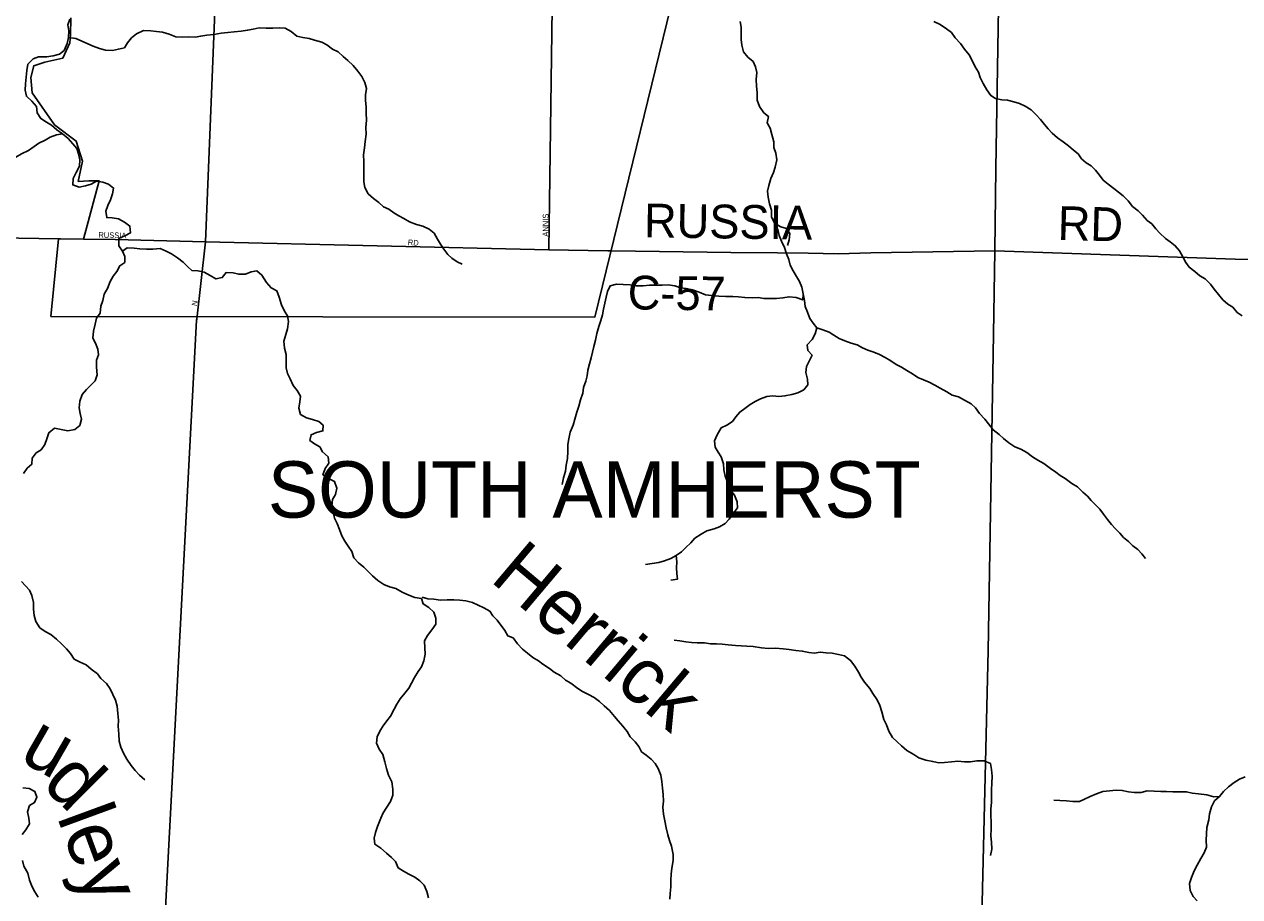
# Model space of a CAD drawing. Extents: x 1857828 to 2277390, y 930619 to 1324581.
# Drawn here: x 2037892 to 2048680, y 1210395 to 1218139 of the extents above; entities that cross this region are included whole.
import ezdxf

# ---------------------------------------------------------------- set-up
doc = ezdxf.new("R2010")
doc.units = 0
for name, color, linetype in [('GM_X_City_Street', 7, 'Continuous'), ('GM_X_City_Street_Text', 7, 'Continuous'), ('GM_X_Corporation', 7, 'Continuous'), ('GM_X_Corporation_Text', 7, 'Continuous'), ('GM_X_County_Road', 7, 'Continuous'), ('GM_X_County_Road_Text', 7, 'Continuous'), ('GM_X_Minor_River', 7, 'Continuous'), ('GM_X_Minor_River_Text', 7, 'Continuous'), ('GM_X_State_Route', 7, 'Continuous')]:
    doc.layers.add(name, color=color, linetype=linetype)

msp = doc.modelspace()

# ---------------------------------------------------------------- linework, layer by layer
at = {"layer": 'GM_X_City_Street'}
for points in [[(2042549, 1216137), (2042623, 1221498), (2042652, 1223599)], [(2039422, 1215523), (2039501, 1216208), (2039585, 1218324), (2039604, 1218659), (2039628, 1219114), (2039644, 1219425), (2039744, 1221515), (2039744, 1221526)], [(2038420, 1216232), (2038697, 1216228), (2039501, 1216208), (2042549, 1216137), (2043071, 1216128), (2043106, 1216128)]]:
    msp.add_lwpolyline(points, dxfattribs=at)
at = {"layer": 'GM_X_Corporation'}
msp.add_lwpolyline([(2044840, 1223247), (2042956, 1215539), (2038128, 1215546), (2038195, 1216236), (2038416, 1216233), (2038557, 1216750), (2038464, 1216750), (2038371, 1216744), (2038408, 1216924), (2038352, 1217103), (2038160, 1217246), (2037962, 1217531), (2037950, 1217667), (2037975, 1217772), (2038074, 1217803), (2038235, 1217840), (2038297, 1217976), (2038303, 1218045), (2038306, 1218196)], dxfattribs=at)
at = {"layer": 'GM_X_County_Road'}
for points in [[(2032586, 1216304), (2032612, 1216299), (2032654, 1216291), (2032688, 1216285), (2032747, 1216283), (2033038, 1216278), (2035383, 1216283), (2038195, 1216236), (2038214, 1216236)], [(2038214, 1216236), (2038416, 1216233), (2038420, 1216232)], [(2043106, 1216128), (2044164, 1216115), (2044577, 1216111), (2044849, 1216109), (2045117, 1216103), (2045407, 1216110), (2046506, 1216127)], [(2046506, 1216127), (2048640, 1216054), (2049006, 1216051), (2049292, 1216047), (2049598, 1216044), (2049915, 1216043), (2050453, 1216041), (2050976, 1216041), (2052033, 1216054), (2055846, 1215989), (2056808, 1215987), (2057088, 1215987), (2059001, 1216013), (2059118, 1216013), (2059284, 1216005), (2059445, 1215973), (2060294, 1215683), (2060319, 1215683)], [(2039037, 1208217), (2039421, 1215513), (2039422, 1215523)]]:
    msp.add_lwpolyline(points, dxfattribs=at)
at = {"layer": 'GM_X_Minor_River'}
for points in [[(2038296, 1218186), (2038278, 1218136), (2038287, 1218082), (2038285, 1218022), (2038273, 1217970), (2038245, 1217907), (2038205, 1217875), (2038147, 1217859), (2038089, 1217849), (2038019, 1217851), (2037969, 1217833), (2037923, 1217785), (2037913, 1217730), (2037907, 1217670), (2037902, 1217612), (2037898, 1217556), (2037910, 1217500), (2037958, 1217456), (2038000, 1217410), (2038006, 1217354), (2038038, 1217302), (2038088, 1217272), (2038133, 1217244), (2038181, 1217202), (2038231, 1217168), (2038281, 1217126), (2038323, 1217078), (2038357, 1217037), (2038373, 1216989), (2038385, 1216937), (2038383, 1216879), (2038352, 1216825), (2038326, 1216771), (2038322, 1216713), (2038380, 1216695), (2038434, 1216705), (2038486, 1216719), (2038532, 1216747), (2038590, 1216739), (2038640, 1216719), (2038684, 1216685), (2038674, 1216633), (2038656, 1216581), (2038632, 1216531), (2038616, 1216481), (2038623, 1216424), (2038673, 1216422), (2038727, 1216413), (2038781, 1216383), (2038829, 1216348), (2038833, 1216288), (2038783, 1216262), (2038731, 1216238), (2038731, 1216174), (2038763, 1216124), (2038785, 1216078), (2038785, 1216026), (2038740, 1215996), (2038714, 1215945), (2038680, 1215903), (2038650, 1215851), (2038632, 1215801), (2038602, 1215745), (2038590, 1215687), (2038572, 1215636), (2038564, 1215574), (2038533, 1215530), (2038521, 1215476), (2038505, 1215414), (2038501, 1215352), (2038525, 1215308), (2038545, 1215256), (2038549, 1215205), (2038533, 1215157), (2038532, 1215095), (2038540, 1215029), (2038520, 1214975), (2038484, 1214939), (2038444, 1214897), (2038404, 1214854), (2038386, 1214794), (2038378, 1214734), (2038387, 1214684), (2038399, 1214634), (2038385, 1214578), (2038341, 1214542), (2038277, 1214531), (2038219, 1214541), (2038159, 1214553), (2038109, 1214513), (2038091, 1214461), (2038073, 1214409), (2038041, 1214363), (2037997, 1214335), (2037961, 1214288), (2037958, 1214234), (2037916, 1214198), (2037884, 1214152)], [(2044246, 1218165), (2044256, 1218113), (2044256, 1218063), (2044256, 1218005), (2044260, 1217953), (2044277, 1217894), (2044313, 1217848), (2044361, 1217808), (2044383, 1217762), (2044393, 1217710), (2044388, 1217649), (2044390, 1217591), (2044396, 1217533), (2044396, 1217465), (2044419, 1217409), (2044455, 1217354), (2044497, 1217322), (2044487, 1217266), (2044514, 1217218), (2044528, 1217160), (2044544, 1217095), (2044544, 1217045), (2044562, 1216995), (2044573, 1216937), (2044557, 1216871), (2044541, 1216823), (2044517, 1216769), (2044500, 1216707), (2044490, 1216657), (2044496, 1216604), (2044508, 1216546), (2044525, 1216488), (2044525, 1216428), (2044553, 1216372), (2044581, 1216319), (2044592, 1216265), (2044612, 1216213), (2044640, 1216157), (2044658, 1216102), (2044678, 1216052), (2044691, 1216002), (2044717, 1215952), (2044747, 1215902), (2044773, 1215855), (2044793, 1215805), (2044804, 1215747)], [(2045965, 1218163), (2046022, 1218137), (2046078, 1218099), (2046122, 1218066), (2046156, 1218020), (2046202, 1217968), (2046237, 1217918), (2046279, 1217867), (2046307, 1217817), (2046331, 1217763), (2046361, 1217714), (2046378, 1217666), (2046402, 1217614), (2046436, 1217558), (2046470, 1217507), (2046514, 1217481), (2046570, 1217469), (2046620, 1217465), (2046674, 1217450), (2046727, 1217436), (2046777, 1217412), (2046829, 1217380), (2046873, 1217335), (2046911, 1217295), (2046947, 1217251), (2046981, 1217212), (2047016, 1217174), (2047064, 1217132), (2047112, 1217096), (2047160, 1217059), (2047206, 1217023), (2047246, 1216989), (2047275, 1216946), (2047317, 1216910), (2047363, 1216882), (2047401, 1216844), (2047435, 1216801), (2047469, 1216755), (2047513, 1216721), (2047562, 1216683), (2047604, 1216648), (2047646, 1216616), (2047690, 1216572), (2047730, 1216523), (2047780, 1216483), (2047817, 1216445), (2047859, 1216398), (2047899, 1216368), (2047935, 1216324), (2047971, 1216286), (2048021, 1216237), (2048064, 1216207), (2048108, 1216173), (2048146, 1216127), (2048176, 1216074), (2048202, 1216026), (2048233, 1215984), (2048281, 1215945), (2048327, 1215907), (2048375, 1215879), (2048421, 1215833), (2048455, 1215788)], [(2038285, 1218022), (2038350, 1218012), (2038397, 1217992), (2038455, 1217967), (2038503, 1217945), (2038559, 1217923), (2038613, 1217909), (2038675, 1217908), (2038727, 1217920), (2038781, 1217930), (2038809, 1217974), (2038842, 1218018), (2038888, 1218054), (2038950, 1218083), (2039014, 1218081), (2039066, 1218075), (2039118, 1218069), (2039178, 1218052), (2039236, 1218028), (2039298, 1218024), (2039352, 1218027), (2039408, 1218025), (2039458, 1218035), (2039512, 1218043), (2039574, 1218050), (2039638, 1218060), (2039698, 1218066), (2039754, 1218072), (2039816, 1218079), (2039874, 1218087), (2039924, 1218097), (2039976, 1218107), (2040038, 1218106), (2040098, 1218104), (2040154, 1218108), (2040206, 1218104), (2040260, 1218075), (2040312, 1218033), (2040364, 1218023), (2040420, 1218014), (2040468, 1217998), (2040533, 1217980), (2040577, 1217956), (2040629, 1217919), (2040679, 1217895), (2040723, 1217853), (2040763, 1217818), (2040811, 1217774), (2040852, 1217724), (2040888, 1217676), (2040914, 1217623), (2040928, 1217569), (2040920, 1217513), (2040919, 1217463), (2040925, 1217407), (2040927, 1217349), (2040929, 1217288), (2040922, 1217222), (2040926, 1217164), (2040918, 1217098), (2040912, 1217042), (2040903, 1216980), (2040907, 1216920), (2040907, 1216861), (2040905, 1216803), (2040906, 1216741), (2040914, 1216691), (2040944, 1216635), (2040992, 1216594), (2041038, 1216558), (2041081, 1216520), (2041127, 1216498), (2041171, 1216467), (2041215, 1216439), (2041261, 1216415), (2041311, 1216385), (2041373, 1216362), (2041429, 1216346), (2041487, 1216322), (2041530, 1216285), (2041560, 1216233), (2041586, 1216189), (2041616, 1216143), (2041650, 1216096), (2041688, 1216062), (2041733, 1216032), (2041779, 1216011)], [(2038231, 1217168), (2038178, 1217157), (2038120, 1217137), (2038076, 1217111), (2038022, 1217083), (2037980, 1217055), (2037929, 1217018), (2037867, 1216990), (2037817, 1216960), (2037767, 1216928), (2037717, 1216910), (2037665, 1216880), (2037615, 1216851), (2037562, 1216815), (2037508, 1216787), (2037456, 1216759), (2037408, 1216727), (2037354, 1216707), (2037300, 1216674), (2037191, 1216594)], [(2044553, 1216372), (2044607, 1216341), (2044657, 1216327), (2044687, 1216281), (2044682, 1216227), (2044666, 1216175)], [(2038763, 1216124), (2038804, 1216155), (2038866, 1216151), (2038918, 1216147), (2038976, 1216143), (2039034, 1216144), (2039098, 1216148), (2039150, 1216126), (2039198, 1216102), (2039251, 1216067), (2039301, 1216029), (2039339, 1215989), (2039379, 1215954), (2039433, 1215950), (2039487, 1215940), (2039543, 1215910), (2039593, 1215879), (2039649, 1215891), (2039683, 1215935), (2039745, 1215933), (2039795, 1215920), (2039855, 1215922), (2039907, 1215942), (2039957, 1215950), (2040001, 1215913), (2040043, 1215847), (2040082, 1215799), (2040132, 1215774), (2040154, 1215716), (2040176, 1215650), (2040201, 1215594), (2040229, 1215552), (2040237, 1215501), (2040227, 1215437), (2040213, 1215385), (2040196, 1215327), (2040200, 1215265), (2040216, 1215207), (2040216, 1215145), (2040215, 1215090), (2040229, 1215040), (2040251, 1214992), (2040277, 1214932), (2040313, 1214890), (2040342, 1214837), (2040338, 1214787), (2040328, 1214733), (2040342, 1214677), (2040396, 1214647), (2040449, 1214630), (2040505, 1214612), (2040545, 1214580), (2040543, 1214530), (2040485, 1214516), (2040437, 1214496), (2040427, 1214446), (2040467, 1214414), (2040514, 1214389), (2040540, 1214345), (2040588, 1214301), (2040594, 1214245), (2040562, 1214197), (2040543, 1214141), (2040593, 1214106), (2040645, 1214082), (2040665, 1214022), (2040653, 1213966), (2040629, 1213920), (2040622, 1213864), (2040634, 1213814), (2040646, 1213755), (2040670, 1213709), (2040691, 1213655), (2040709, 1213599), (2040737, 1213552), (2040767, 1213508), (2040799, 1213458), (2040818, 1213402), (2040858, 1213359), (2040906, 1213319), (2040944, 1213281), (2040982, 1213243), (2041030, 1213202), (2041083, 1213166), (2041133, 1213146), (2041189, 1213131), (2041245, 1213097), (2041305, 1213073), (2041359, 1213052), (2041417, 1213042)], [(2044804, 1215747), (2044802, 1215693), (2044744, 1215715), (2044680, 1215721), (2044626, 1215710), (2044570, 1215706), (2044508, 1215704), (2044456, 1215706), (2044406, 1215713), (2044352, 1215711), (2044288, 1215713), (2044232, 1215720), (2044180, 1215722), (2044120, 1215722), (2044056, 1215726), (2043992, 1215733), (2043938, 1215739), (2043882, 1215761), (2043824, 1215782), (2043768, 1215794), (2043717, 1215800), (2043667, 1215818), (2043607, 1215827), (2043553, 1215823), (2043493, 1215825), (2043441, 1215823), (2043385, 1215818), (2043323, 1215818), (2043269, 1215826), (2043209, 1215830), (2043149, 1215831), (2043093, 1215819), (2043070, 1215767), (2043056, 1215717), (2043044, 1215665), (2043032, 1215611), (2043023, 1215561), (2043009, 1215511), (2042993, 1215457), (2042973, 1215395), (2042961, 1215336), (2042948, 1215278), (2042934, 1215230), (2042924, 1215178), (2042910, 1215124), (2042895, 1215070), (2042887, 1215020), (2042875, 1214970), (2042857, 1214914), (2042849, 1214864), (2042830, 1214806), (2042814, 1214750), (2042796, 1214696), (2042780, 1214634), (2042765, 1214580), (2042737, 1214520), (2042725, 1214459), (2042717, 1214409), (2042716, 1214347), (2042714, 1214285), (2042702, 1214225), (2042696, 1214173), (2042679, 1214113), (2042665, 1214053)], [(2048455, 1215788), (2048492, 1215740), (2048530, 1215694), (2048576, 1215655), (2048618, 1215627), (2048658, 1215581), (2048702, 1215551)], [(2044804, 1215747), (2044816, 1215687), (2044824, 1215635), (2044844, 1215584), (2044865, 1215528), (2044895, 1215486), (2044927, 1215444), (2044981, 1215427), (2045035, 1215405), (2045079, 1215379), (2045125, 1215351), (2045175, 1215330), (2045233, 1215308), (2045284, 1215294), (2045332, 1215267), (2045380, 1215247), (2045434, 1215229), (2045484, 1215207), (2045534, 1215182), (2045584, 1215152), (2045630, 1215120), (2045678, 1215095), (2045726, 1215067), (2045777, 1215037), (2045823, 1215003), (2045873, 1214982), (2045923, 1214962), (2045973, 1214936), (2046021, 1214909), (2046081, 1214877), (2046127, 1214847), (2046183, 1214832), (2046238, 1214804), (2046296, 1214770), (2046334, 1214734), (2046372, 1214685), (2046418, 1214633), (2046450, 1214593), (2046491, 1214538), (2046545, 1214498), (2046583, 1214462), (2046631, 1214423), (2046685, 1214389), (2046739, 1214369), (2046790, 1214337), (2046840, 1214300), (2046888, 1214270), (2046942, 1214242), (2047002, 1214197), (2047048, 1214165), (2047088, 1214135), (2047130, 1214106), (2047191, 1214064), (2047241, 1214034), (2047287, 1213985), (2047329, 1213951), (2047361, 1213911), (2047401, 1213873), (2047440, 1213836), (2047470, 1213790), (2047508, 1213744), (2047542, 1213700), (2047578, 1213661), (2047616, 1213621), (2047649, 1213583), (2047693, 1213547), (2047731, 1213510), (2047775, 1213476), (2047811, 1213440), (2047843, 1213398)], [(2044927, 1215444), (2044913, 1215392), (2044885, 1215340), (2044842, 1215294), (2044846, 1215244), (2044884, 1215201), (2044858, 1215149), (2044834, 1215103), (2044829, 1215049), (2044843, 1214989), (2044847, 1214939), (2044811, 1214895), (2044757, 1214869), (2044705, 1214853), (2044643, 1214840), (2044588, 1214836), (2044535, 1214842), (2044484, 1214834), (2044426, 1214815), (2044380, 1214791), (2044336, 1214763), (2044288, 1214729), (2044242, 1214697), (2044208, 1214655), (2044178, 1214613), (2044129, 1214581), (2044079, 1214557), (2044041, 1214494), (2044019, 1214441), (2044025, 1214387), (2044050, 1214341), (2044078, 1214299), (2044098, 1214237), (2044102, 1214183), (2044114, 1214128), (2044135, 1214074), (2044151, 1214016), (2044197, 1213960), (2044219, 1213899), (2044224, 1213847), (2044186, 1213799), (2044150, 1213747), (2044114, 1213709), (2044064, 1213678), (2044016, 1213660), (2043951, 1213642), (2043899, 1213612), (2043845, 1213578), (2043807, 1213536), (2043763, 1213496), (2043725, 1213457), (2043679, 1213423), (2043632, 1213397), (2043574, 1213377), (2043524, 1213363), (2043464, 1213353), (2043406, 1213344)], [(2043679, 1213423), (2043684, 1213367), (2043682, 1213314), (2043684, 1213264), (2043690, 1213214), (2043632, 1213206)], [(2037867, 1213193), (2037901, 1213155), (2037939, 1213116), (2037959, 1213070), (2037973, 1213008), (2037974, 1212948), (2037978, 1212890), (2037994, 1212837), (2038030, 1212783), (2038076, 1212749), (2038127, 1212722), (2038177, 1212682), (2038221, 1212640), (2038267, 1212594), (2038301, 1212555), (2038335, 1212505), (2038388, 1212477), (2038442, 1212452), (2038486, 1212416), (2038542, 1212372), (2038572, 1212332), (2038620, 1212289), (2038655, 1212239), (2038679, 1212191), (2038701, 1212139), (2038715, 1212086), (2038721, 1212022), (2038728, 1211962), (2038726, 1211908), (2038730, 1211838), (2038735, 1211776), (2038749, 1211723), (2038773, 1211669), (2038801, 1211617), (2038839, 1211561), (2038876, 1211514), (2038914, 1211474), (2038962, 1211432)], [(2041417, 1213042), (2041433, 1212994), (2041483, 1212962), (2041528, 1212921), (2041544, 1212869), (2041544, 1212813), (2041510, 1212763), (2041472, 1212713), (2041443, 1212667), (2041447, 1212605), (2041449, 1212549), (2041439, 1212489), (2041418, 1212435), (2041388, 1212393), (2041356, 1212341), (2041330, 1212291), (2041304, 1212245), (2041271, 1212203), (2041229, 1212153), (2041199, 1212105), (2041175, 1212059), (2041141, 1211999), (2041110, 1211957), (2041078, 1211913), (2041052, 1211869), (2041024, 1211815), (2041019, 1211757), (2041043, 1211705), (2041073, 1211657), (2041091, 1211592), (2041107, 1211534), (2041126, 1211474), (2041154, 1211414), (2041162, 1211349), (2041164, 1211295), (2041141, 1211241), (2041109, 1211191), (2041077, 1211141), (2041057, 1211091), (2041028, 1211017), (2041010, 1210965), (2040998, 1210915), (2041004, 1210861), (2041056, 1210827), (2041107, 1210782), (2041151, 1210744), (2041187, 1210708), (2041209, 1210650), (2041257, 1210621), (2041305, 1210595), (2041359, 1210569), (2041404, 1210536), (2041442, 1210498), (2041464, 1210440), (2041480, 1210384)], [(2043622, 1210372), (2043626, 1210424), (2043632, 1210484), (2043631, 1210542), (2043633, 1210596), (2043641, 1210648), (2043651, 1210715), (2043651, 1210771), (2043636, 1210843), (2043620, 1210895), (2043604, 1210943), (2043590, 1211005), (2043579, 1211068), (2043567, 1211128), (2043561, 1211190), (2043565, 1211242), (2043562, 1211302), (2043556, 1211360), (2043550, 1211419), (2043542, 1211475), (2043519, 1211533), (2043493, 1211577), (2043457, 1211615), (2043413, 1211652), (2043371, 1211682), (2043347, 1211728), (2043314, 1211769), (2043270, 1211813), (2043242, 1211861), (2043206, 1211909), (2043162, 1211956), (2043131, 1211996), (2043085, 1212048), (2043039, 1212088), (2042999, 1212127), (2042949, 1212163), (2042899, 1212191), (2042847, 1212216), (2042804, 1212244), (2042742, 1212292), (2042696, 1212317), (2042654, 1212355), (2042596, 1212387), (2042554, 1212421), (2042496, 1212460), (2042455, 1212488), (2042407, 1212518), (2042357, 1212557), (2042315, 1212591), (2042271, 1212639), (2042231, 1212694), (2042184, 1212710), (2042156, 1212758), (2042090, 1212849), (2042052, 1212889), (2042024, 1212931), (2041971, 1212959), (2041921, 1212982), (2041871, 1213006), (2041811, 1213022), (2041759, 1213027), (2041705, 1213031), (2041645, 1213031), (2041587, 1213027), (2041527, 1213036), (2041475, 1213038), (2041423, 1213054)], [(2046468, 1210762), (2046480, 1210816), (2046478, 1210878), (2046470, 1210936), (2046473, 1210996), (2046473, 1211052), (2046471, 1211121), (2046471, 1211173), (2046476, 1211235), (2046476, 1211291), (2046478, 1211343), (2046480, 1211403), (2046484, 1211465), (2046477, 1211523), (2046467, 1211578), (2046413, 1211602), (2046347, 1211600), (2046291, 1211592), (2046237, 1211593), (2046179, 1211597), (2046121, 1211593), (2046061, 1211585), (2046011, 1211584), (2045955, 1211594), (2045895, 1211606), (2045831, 1211629), (2045789, 1211657), (2045727, 1211693), (2045678, 1211734), (2045640, 1211770), (2045598, 1211808), (2045566, 1211864), (2045544, 1211921), (2045521, 1211969), (2045505, 1212035), (2045487, 1212091), (2045461, 1212144), (2045425, 1212198), (2045396, 1212244), (2045350, 1212300), (2045320, 1212345), (2045296, 1212389), (2045265, 1212441), (2045227, 1212493), (2045171, 1212534), (2045119, 1212546), (2045063, 1212556), (2045009, 1212559), (2044955, 1212565), (2044905, 1212557), (2044855, 1212563), (2044797, 1212576), (2044739, 1212582), (2044681, 1212590), (2044627, 1212596), (2044561, 1212601), (2044497, 1212599), (2044437, 1212605), (2044361, 1212616), (2044305, 1212618), (2044255, 1212622), (2044205, 1212626), (2044141, 1212631), (2044087, 1212637), (2044035, 1212639), (2043983, 1212641), (2043929, 1212648), (2043865, 1212650), (2043813, 1212652), (2043763, 1212659), (2043711, 1212665), (2043661, 1212671)], [(2048729, 1211459), (2048678, 1211437), (2048632, 1211409), (2048580, 1211369), (2048538, 1211330), (2048502, 1211286), (2048458, 1211246), (2048431, 1211194), (2048413, 1211132), (2048407, 1211078), (2048389, 1211010), (2048386, 1210953), (2048384, 1210897), (2048386, 1210835), (2048366, 1210785), (2048335, 1210733), (2048303, 1210675), (2048275, 1210625), (2048253, 1210565), (2048235, 1210511), (2048240, 1210449), (2048266, 1210397), (2048304, 1210358)], [(2037880, 1211362), (2037936, 1211356), (2037984, 1211330), (2038003, 1211280), (2037983, 1211230), (2037939, 1211204), (2037919, 1211148), (2037931, 1211092), (2037938, 1211041), (2037906, 1210990), (2037874, 1210948)], [(2048502, 1211286), (2048450, 1211282), (2048388, 1211298), (2048316, 1211309), (2048258, 1211315), (2048208, 1211325), (2048144, 1211327), (2048086, 1211326), (2048032, 1211328), (2047980, 1211330), (2047922, 1211332), (2047860, 1211335), (2047806, 1211321), (2047744, 1211319), (2047694, 1211327), (2047638, 1211338), (2047584, 1211342), (2047526, 1211336), (2047466, 1211328), (2047408, 1211307), (2047354, 1211285), (2047304, 1211261), (2047258, 1211241), (2047198, 1211241), (2047144, 1211246), (2047084, 1211250), (2047030, 1211252)], [(2037877, 1210717), (2037887, 1210667), (2037923, 1210605), (2037938, 1210542), (2037962, 1210484), (2037986, 1210438), (2038014, 1210392)]]:
    msp.add_lwpolyline(points, dxfattribs=at)
at = {"layer": 'GM_X_State_Route'}
for points in [[(2046517, 1216859), (2046539, 1218285), (2046554, 1219329), (2046563, 1220047), (2046898, 1220910), (2047129, 1221472), (2047478, 1222321), (2047824, 1223217), (2047970, 1223613), (2048023, 1226461), (2048023, 1226461)], [(2046506, 1216127), (2046517, 1216859)], [(2046494, 1215390), (2046506, 1216127)], [(2046330, 1205535), (2046329, 1207237), (2046392, 1210218), (2046448, 1212577), (2046494, 1215390)]]:
    msp.add_lwpolyline(points, dxfattribs=at)

# ---------------------------------------------------------------- texts
at = {"layer": 'GM_X_City_Street_Text'}
for s, rotation, p in [('ANNIS', 90, (2042544, 1216254)), ('RUSSIA', 358.8315, (2038549, 1216245)), ('RD', 356.989, (2041295, 1216179)), ('N', 78.6775, (2039424, 1215635))]:
    msp.add_text(s, height=50, rotation=rotation, dxfattribs=at).set_placement(p)
at = {"layer": 'GM_X_Corporation_Text'}
msp.add_text('SOUTH AMHERST', height=500, rotation=0, dxfattribs=at).set_placement((2040054, 1213760))
at = {"layer": 'GM_X_County_Road_Text'}
for s, rotation, p in [('RUSSIA', 359.226, (2043391, 1216248)), ('RD', 358.5156, (2047062, 1216226)), ('C-57', 359.3142, (2043247, 1215609))]:
    msp.add_text(s, height=300, rotation=rotation, dxfattribs=at).set_placement(p)
at = {"layer": 'GM_X_Minor_River_Text'}
for s, height, rotation, p in [('Herrick', 500.3, 319.8501, (2042015, 1213204)), ('u', 500, 330.178, (2037833, 1211615)), ('d', 500, 315.1787, (2038038, 1211385)), ('ley', 500.3, 290.1795, (2038180, 1211104))]:
    msp.add_text(s, height=height, rotation=rotation, dxfattribs=at).set_placement(p)

doc.saveas('drawing.dxf')
